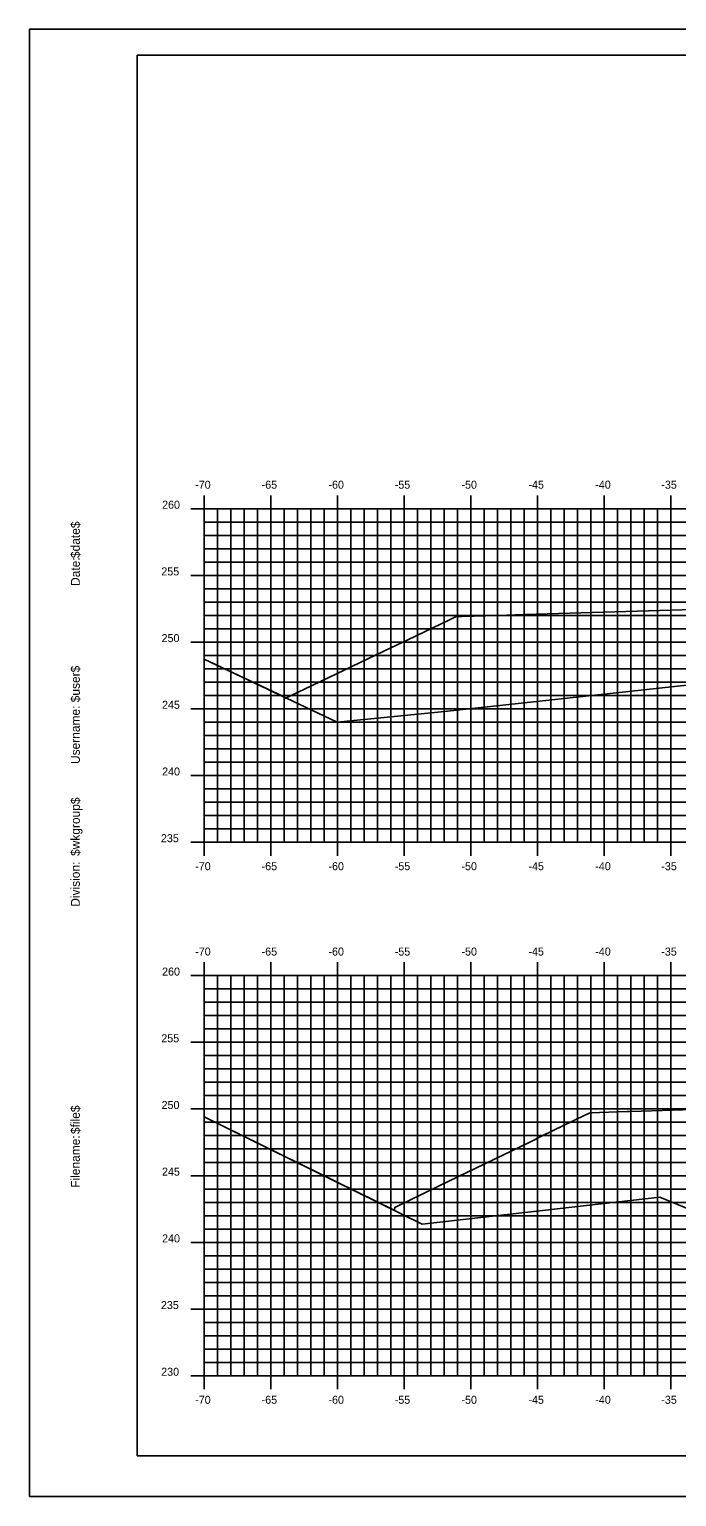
# Model space of a CAD drawing. Extents: x 1168600 to 1177589, y 610178 to 611246.
# Drawn here: x 1174658.8 to 1174707.3, y 610900.5 to 611010.5 of the extents above; entities that cross this region are included whole.
import ezdxf

# ---------------------------------------------------------------- set-up
doc = ezdxf.new("R2010")
doc.units = 0
for name, color, linetype in [('_Construction', 7, 'Continuous'), ('_Station Equation', 7, 'Continuous'), ('H_V ANNOTATION', 7, 'Continuous'), ('MAJOR', 7, 'Continuous'), ('MINOR', 7, 'Continuous')]:
    doc.layers.add(name, color=color, linetype=linetype)

msp = doc.modelspace()

# ---------------------------------------------------------------- linework, layer by layer
at = {"layer": '_Construction'}
for p, q in [((1174826.88, 611008.6), (1174666.88, 611008.6)), ((1174666.88, 611008.6), (1174666.88, 610903.6)), ((1174666.88, 610903.6), (1174826.88, 610903.6))]:
    msp.add_line(p, q, dxfattribs=at)
msp.add_lwpolyline([(1174658.79, 610900.54), (1174828.79, 610900.54), (1174828.79, 611010.54), (1174658.79, 611010.54)], close=True, dxfattribs=at)
at = {"layer": '_Station Equation'}
for points in [[(1174671.88, 610963.32), (1174677.84, 610960.51), (1174677.88, 610960.5), (1174677.9, 610960.34), (1174679.47, 610961.09), (1174685.88, 610964.16), (1174687.17, 610964.77), (1174690.24, 610966.24), (1174690.78, 610966.51), (1174691.24, 610966.52), (1174693.86, 610966.6), (1174695.94, 610966.66), (1174710.25, 610967.09)], [(1174671.88, 610963.32), (1174681.87, 610958.61), (1174689.9, 610959.39), (1174709.45, 610961.53)], [(1174671.88, 610929), (1174688.24, 610920.97), (1174706.06, 610922.98), (1174712.3, 610920.42), (1174729.01, 610920.78), (1174736.82, 610920.46), (1174737.99, 610920.43), (1174765.82, 610919.56), (1174768.12, 610919.11), (1174778.19, 610922.12), (1174811.35, 610931.23), (1174811.88, 610931.33)], [(1174671.88, 610929), (1174686.13, 610922.01), (1174686.15, 610922), (1174686.16, 610922.03), (1174686.18, 610922.22), (1174689.27, 610923.72), (1174689.56, 610923.86), (1174696.3, 610927.12), (1174697.24, 610927.58), (1174700.44, 610929.13), (1174700.83, 610929.32), (1174703.59, 610929.4), (1174703.88, 610929.41), (1174719.49, 610929.91)]]:
    msp.add_lwpolyline(points, dxfattribs=at)
at = {"layer": 'MAJOR'}
for p, q in [((1174671.88, 610975.6), (1174671.88, 610974.6)), ((1174676.88, 610975.6), (1174676.88, 610974.6)), ((1174681.88, 610975.6), (1174681.88, 610974.6)), ((1174686.88, 610975.6), (1174686.88, 610974.6)), ((1174691.88, 610975.6), (1174691.88, 610974.6)), ((1174696.88, 610975.6), (1174696.88, 610974.6)), ((1174701.88, 610975.6), (1174701.88, 610974.6)), ((1174706.88, 610975.6), (1174706.88, 610974.6)), ((1174670.88, 610974.6), (1174671.88, 610974.6)), ((1174671.88, 610974.6), (1174811.88, 610974.6)), ((1174671.88, 610949.6), (1174671.88, 610974.6)), ((1174671.88, 610949.6), (1174671.88, 610974.6)), ((1174671.88, 610974.6), (1174811.88, 610974.6)), ((1174676.88, 610949.6), (1174676.88, 610974.6)), ((1174681.88, 610949.6), (1174681.88, 610974.6)), ((1174686.88, 610949.6), (1174686.88, 610974.6)), ((1174691.88, 610949.6), (1174691.88, 610974.6)), ((1174696.88, 610949.6), (1174696.88, 610974.6)), ((1174701.88, 610949.6), (1174701.88, 610974.6)), ((1174706.88, 610949.6), (1174706.88, 610974.6)), ((1174670.88, 610969.6), (1174671.88, 610969.6)), ((1174671.88, 610969.6), (1174811.88, 610969.6)), ((1174670.88, 610964.6), (1174671.88, 610964.6)), ((1174671.88, 610964.6), (1174811.88, 610964.6)), ((1174670.88, 610959.6), (1174671.88, 610959.6)), ((1174671.88, 610959.6), (1174811.88, 610959.6)), ((1174670.88, 610954.6), (1174671.88, 610954.6)), ((1174671.88, 610954.6), (1174811.88, 610954.6)), ((1174670.88, 610949.6), (1174671.88, 610949.6)), ((1174671.88, 610949.6), (1174811.88, 610949.6)), ((1174671.88, 610949.6), (1174811.88, 610949.6)), ((1174671.88, 610948.59), (1174671.88, 610949.6)), ((1174676.88, 610948.59), (1174676.88, 610949.6)), ((1174681.88, 610948.59), (1174681.88, 610949.6)), ((1174686.88, 610948.59), (1174686.88, 610949.6)), ((1174691.88, 610948.59), (1174691.88, 610949.6)), ((1174696.88, 610948.59), (1174696.88, 610949.6)), ((1174701.88, 610948.59), (1174701.88, 610949.6)), ((1174706.88, 610948.59), (1174706.88, 610949.6)), ((1174671.88, 610940.6), (1174671.88, 610939.6)), ((1174676.88, 610940.6), (1174676.88, 610939.6)), ((1174681.88, 610940.6), (1174681.88, 610939.6)), ((1174686.88, 610940.6), (1174686.88, 610939.6)), ((1174691.88, 610940.6), (1174691.88, 610939.6)), ((1174696.88, 610940.6), (1174696.88, 610939.6)), ((1174701.88, 610940.6), (1174701.88, 610939.6)), ((1174706.88, 610940.6), (1174706.88, 610939.6)), ((1174670.88, 610939.6), (1174671.88, 610939.6)), ((1174671.88, 610939.6), (1174811.88, 610939.6)), ((1174671.88, 610909.6), (1174671.88, 610939.6)), ((1174671.88, 610909.6), (1174671.88, 610939.6)), ((1174671.88, 610939.6), (1174811.88, 610939.6)), ((1174676.88, 610909.6), (1174676.88, 610939.6)), ((1174681.88, 610909.6), (1174681.88, 610939.6)), ((1174686.88, 610909.6), (1174686.88, 610939.6)), ((1174691.88, 610909.6), (1174691.88, 610939.6)), ((1174696.88, 610909.6), (1174696.88, 610939.6)), ((1174701.88, 610909.6), (1174701.88, 610939.6)), ((1174706.88, 610909.6), (1174706.88, 610939.6)), ((1174670.88, 610934.6), (1174671.88, 610934.6)), ((1174671.88, 610934.6), (1174811.88, 610934.6)), ((1174670.88, 610929.6), (1174671.88, 610929.6)), ((1174671.88, 610929.6), (1174811.88, 610929.6)), ((1174670.88, 610924.6), (1174671.88, 610924.6)), ((1174671.88, 610924.6), (1174811.88, 610924.6)), ((1174670.88, 610919.6), (1174671.88, 610919.6)), ((1174671.88, 610919.6), (1174811.88, 610919.6)), ((1174670.88, 610914.6), (1174671.88, 610914.6)), ((1174671.88, 610914.6), (1174811.88, 610914.6)), ((1174670.88, 610909.6), (1174671.88, 610909.6)), ((1174671.88, 610909.6), (1174811.88, 610909.6)), ((1174671.88, 610909.6), (1174811.88, 610909.6)), ((1174671.88, 610908.59), (1174671.88, 610909.6)), ((1174676.88, 610908.59), (1174676.88, 610909.6)), ((1174681.88, 610908.59), (1174681.88, 610909.6)), ((1174686.88, 610908.59), (1174686.88, 610909.6)), ((1174691.88, 610908.59), (1174691.88, 610909.6)), ((1174696.88, 610908.59), (1174696.88, 610909.6)), ((1174701.88, 610908.59), (1174701.88, 610909.6)), ((1174706.88, 610908.59), (1174706.88, 610909.6))]:
    msp.add_line(p, q, dxfattribs=at)
at = {"layer": 'MINOR'}
for p, q in [((1174672.88, 610949.6), (1174672.88, 610974.6)), ((1174673.88, 610949.6), (1174673.88, 610974.6)), ((1174674.88, 610949.6), (1174674.88, 610974.6)), ((1174675.88, 610949.6), (1174675.88, 610974.6)), ((1174677.88, 610949.6), (1174677.88, 610974.6)), ((1174678.88, 610949.6), (1174678.88, 610974.6)), ((1174679.88, 610949.6), (1174679.88, 610974.6)), ((1174680.88, 610949.6), (1174680.88, 610974.6)), ((1174682.88, 610949.6), (1174682.88, 610974.6)), ((1174683.88, 610949.6), (1174683.88, 610974.6)), ((1174684.88, 610949.6), (1174684.88, 610974.6)), ((1174685.88, 610949.6), (1174685.88, 610974.6)), ((1174687.88, 610949.6), (1174687.88, 610974.6)), ((1174688.88, 610949.6), (1174688.88, 610974.6)), ((1174689.88, 610949.6), (1174689.88, 610974.6)), ((1174690.88, 610949.6), (1174690.88, 610974.6)), ((1174692.88, 610949.6), (1174692.88, 610974.6)), ((1174693.88, 610949.6), (1174693.88, 610974.6)), ((1174694.88, 610949.6), (1174694.88, 610974.6)), ((1174695.88, 610949.6), (1174695.88, 610974.6)), ((1174697.88, 610949.6), (1174697.88, 610974.6)), ((1174698.88, 610949.6), (1174698.88, 610974.6)), ((1174699.88, 610949.6), (1174699.88, 610974.6)), ((1174700.88, 610949.6), (1174700.88, 610974.6)), ((1174702.88, 610949.6), (1174702.88, 610974.6)), ((1174703.88, 610949.6), (1174703.88, 610974.6)), ((1174704.88, 610949.6), (1174704.88, 610974.6)), ((1174705.88, 610949.6), (1174705.88, 610974.6)), ((1174671.88, 610973.6), (1174811.88, 610973.6)), ((1174671.88, 610973.6), (1174672.88, 610973.6)), ((1174671.88, 610972.6), (1174811.88, 610972.6)), ((1174671.88, 610972.6), (1174672.88, 610972.6)), ((1174671.88, 610971.6), (1174811.88, 610971.6)), ((1174671.88, 610971.6), (1174672.88, 610971.6)), ((1174671.88, 610970.6), (1174811.88, 610970.6)), ((1174671.88, 610970.6), (1174672.88, 610970.6)), ((1174671.88, 610968.6), (1174811.88, 610968.6)), ((1174671.88, 610968.6), (1174672.88, 610968.6)), ((1174671.88, 610967.6), (1174811.88, 610967.6)), ((1174671.88, 610967.6), (1174672.88, 610967.6)), ((1174671.88, 610966.6), (1174811.88, 610966.6)), ((1174671.88, 610966.6), (1174672.88, 610966.6)), ((1174671.88, 610965.6), (1174811.88, 610965.6)), ((1174671.88, 610965.6), (1174672.88, 610965.6)), ((1174671.88, 610963.6), (1174811.88, 610963.6)), ((1174671.88, 610963.6), (1174672.88, 610963.6)), ((1174671.88, 610962.6), (1174811.88, 610962.6)), ((1174671.88, 610962.6), (1174672.88, 610962.6)), ((1174671.88, 610961.6), (1174811.88, 610961.6)), ((1174671.88, 610961.6), (1174672.88, 610961.6)), ((1174671.88, 610960.6), (1174811.88, 610960.6)), ((1174671.88, 610960.6), (1174672.88, 610960.6)), ((1174671.88, 610958.6), (1174811.88, 610958.6)), ((1174671.88, 610958.6), (1174672.88, 610958.6)), ((1174671.88, 610957.6), (1174811.88, 610957.6)), ((1174671.88, 610957.6), (1174672.88, 610957.6)), ((1174671.88, 610956.6), (1174811.88, 610956.6)), ((1174671.88, 610956.6), (1174672.88, 610956.6)), ((1174671.88, 610955.6), (1174811.88, 610955.6)), ((1174671.88, 610955.6), (1174672.88, 610955.6)), ((1174671.88, 610953.6), (1174811.88, 610953.6)), ((1174671.88, 610953.6), (1174672.88, 610953.6)), ((1174671.88, 610952.6), (1174811.88, 610952.6)), ((1174671.88, 610952.6), (1174672.88, 610952.6)), ((1174671.88, 610951.6), (1174811.88, 610951.6)), ((1174671.88, 610951.6), (1174672.88, 610951.6)), ((1174671.88, 610950.6), (1174811.88, 610950.6)), ((1174671.88, 610950.6), (1174672.88, 610950.6)), ((1174672.88, 610909.6), (1174672.88, 610939.6)), ((1174673.88, 610909.6), (1174673.88, 610939.6)), ((1174674.88, 610909.6), (1174674.88, 610939.6)), ((1174675.88, 610909.6), (1174675.88, 610939.6)), ((1174677.88, 610909.6), (1174677.88, 610939.6)), ((1174678.88, 610909.6), (1174678.88, 610939.6)), ((1174679.88, 610909.6), (1174679.88, 610939.6)), ((1174680.88, 610909.6), (1174680.88, 610939.6)), ((1174682.88, 610909.6), (1174682.88, 610939.6)), ((1174683.88, 610909.6), (1174683.88, 610939.6)), ((1174684.88, 610909.6), (1174684.88, 610939.6)), ((1174685.88, 610909.6), (1174685.88, 610939.6)), ((1174687.88, 610909.6), (1174687.88, 610939.6)), ((1174688.88, 610909.6), (1174688.88, 610939.6)), ((1174689.88, 610909.6), (1174689.88, 610939.6)), ((1174690.88, 610909.6), (1174690.88, 610939.6)), ((1174692.88, 610909.6), (1174692.88, 610939.6)), ((1174693.88, 610909.6), (1174693.88, 610939.6)), ((1174694.88, 610909.6), (1174694.88, 610939.6)), ((1174695.88, 610909.6), (1174695.88, 610939.6)), ((1174697.88, 610909.6), (1174697.88, 610939.6)), ((1174698.88, 610909.6), (1174698.88, 610939.6)), ((1174699.88, 610909.6), (1174699.88, 610939.6)), ((1174700.88, 610909.6), (1174700.88, 610939.6)), ((1174702.88, 610909.6), (1174702.88, 610939.6)), ((1174703.88, 610909.6), (1174703.88, 610939.6)), ((1174704.88, 610909.6), (1174704.88, 610939.6)), ((1174705.88, 610909.6), (1174705.88, 610939.6)), ((1174671.88, 610938.6), (1174811.88, 610938.6)), ((1174671.88, 610938.6), (1174672.88, 610938.6)), ((1174671.88, 610937.6), (1174811.88, 610937.6)), ((1174671.88, 610937.6), (1174672.88, 610937.6)), ((1174671.88, 610936.6), (1174811.88, 610936.6)), ((1174671.88, 610936.6), (1174672.88, 610936.6)), ((1174671.88, 610935.6), (1174811.88, 610935.6)), ((1174671.88, 610935.6), (1174672.88, 610935.6)), ((1174671.88, 610933.6), (1174811.88, 610933.6)), ((1174671.88, 610933.6), (1174672.88, 610933.6)), ((1174671.88, 610932.6), (1174811.88, 610932.6)), ((1174671.88, 610932.6), (1174672.88, 610932.6)), ((1174671.88, 610931.6), (1174811.88, 610931.6)), ((1174671.88, 610931.6), (1174672.88, 610931.6)), ((1174671.88, 610930.6), (1174811.88, 610930.6)), ((1174671.88, 610930.6), (1174672.88, 610930.6)), ((1174671.88, 610928.6), (1174811.88, 610928.6)), ((1174671.88, 610928.6), (1174672.88, 610928.6)), ((1174671.88, 610927.6), (1174811.88, 610927.6)), ((1174671.88, 610927.6), (1174672.88, 610927.6)), ((1174671.88, 610926.6), (1174811.88, 610926.6)), ((1174671.88, 610926.6), (1174672.88, 610926.6)), ((1174671.88, 610925.6), (1174811.88, 610925.6)), ((1174671.88, 610925.6), (1174672.88, 610925.6)), ((1174671.88, 610923.6), (1174811.88, 610923.6)), ((1174671.88, 610923.6), (1174672.88, 610923.6)), ((1174671.88, 610922.6), (1174811.88, 610922.6)), ((1174671.88, 610922.6), (1174672.88, 610922.6)), ((1174671.88, 610921.6), (1174811.88, 610921.6)), ((1174671.88, 610921.6), (1174672.88, 610921.6)), ((1174671.88, 610920.6), (1174811.88, 610920.6)), ((1174671.88, 610920.6), (1174672.88, 610920.6)), ((1174671.88, 610918.6), (1174811.88, 610918.6)), ((1174671.88, 610918.6), (1174672.88, 610918.6)), ((1174671.88, 610917.6), (1174811.88, 610917.6)), ((1174671.88, 610917.6), (1174672.88, 610917.6)), ((1174671.88, 610916.6), (1174811.88, 610916.6)), ((1174671.88, 610916.6), (1174672.88, 610916.6)), ((1174671.88, 610915.6), (1174811.88, 610915.6)), ((1174671.88, 610915.6), (1174672.88, 610915.6)), ((1174671.88, 610913.6), (1174811.88, 610913.6)), ((1174671.88, 610913.6), (1174672.88, 610913.6)), ((1174671.88, 610912.6), (1174811.88, 610912.6)), ((1174671.88, 610912.6), (1174672.88, 610912.6)), ((1174671.88, 610911.6), (1174811.88, 610911.6)), ((1174671.88, 610911.6), (1174672.88, 610911.6)), ((1174671.88, 610910.6), (1174811.88, 610910.6)), ((1174671.88, 610910.6), (1174672.88, 610910.6))]:
    msp.add_line(p, q, dxfattribs=at)

# ---------------------------------------------------------------- texts
at = {"layer": '_Construction'}
for s, p in [('$date$', (1174662.57, 610970.9)), ('Date:', (1174662.57, 610968.81)), ('$user$', (1174662.57, 610960.09)), ('Username:', (1174662.57, 610955.46)), ('$wkgroup$', (1174662.57, 610948.57)), ('Division:', (1174662.57, 610944.76)), ('$file$', (1174662.57, 610927.72)), ('Filename:', (1174662.57, 610923.69))]:
    msp.add_text(s, height=0.67, rotation=90, dxfattribs=at).set_placement(p)
at = {"layer": 'H_V ANNOTATION'}
for s, p in [('-70', (1174671.22, 610976.1)), ('-65', (1174676.2, 610976.1)), ('-60', (1174681.21, 610976.1)), ('-55', (1174686.18, 610976.1)), ('-50', (1174691.18, 610976.1)), ('-45', (1174696.2, 610976.1)), ('-40', (1174701.21, 610976.1)), ('-35', (1174706.16, 610976.1)), ('260', (1174668.74, 610974.6)), ('255', (1174668.68, 610969.6)), ('250', (1174668.7, 610964.6)), ('245', (1174668.73, 610959.6)), ('240', (1174668.74, 610954.6)), ('235', (1174668.65, 610949.6)), ('-70', (1174671.22, 610947.5)), ('-65', (1174676.2, 610947.5)), ('-60', (1174681.21, 610947.5)), ('-55', (1174686.18, 610947.5)), ('-50', (1174691.18, 610947.5)), ('-45', (1174696.2, 610947.5)), ('-40', (1174701.21, 610947.5)), ('-35', (1174706.16, 610947.5)), ('-70', (1174671.22, 610941.1)), ('-65', (1174676.2, 610941.1)), ('-60', (1174681.21, 610941.1)), ('-55', (1174686.18, 610941.1)), ('-50', (1174691.18, 610941.1)), ('-45', (1174696.2, 610941.1)), ('-40', (1174701.21, 610941.1)), ('-35', (1174706.16, 610941.1)), ('260', (1174668.74, 610939.6)), ('255', (1174668.68, 610934.6)), ('250', (1174668.7, 610929.6)), ('245', (1174668.73, 610924.6)), ('240', (1174668.74, 610919.6)), ('235', (1174668.65, 610914.6)), ('230', (1174668.67, 610909.6)), ('-70', (1174671.22, 610907.5)), ('-65', (1174676.2, 610907.5)), ('-60', (1174681.21, 610907.5)), ('-50', (1174691.18, 610907.5)), ('-40', (1174701.21, 610907.5)), ('-35', (1174706.16, 610907.5)), ('-55', (1174686.18, 610907.5)), ('-45', (1174696.2, 610907.5))]:
    msp.add_text(s, height=0.6, dxfattribs=at).set_placement(p)

doc.saveas('drawing.dxf')
